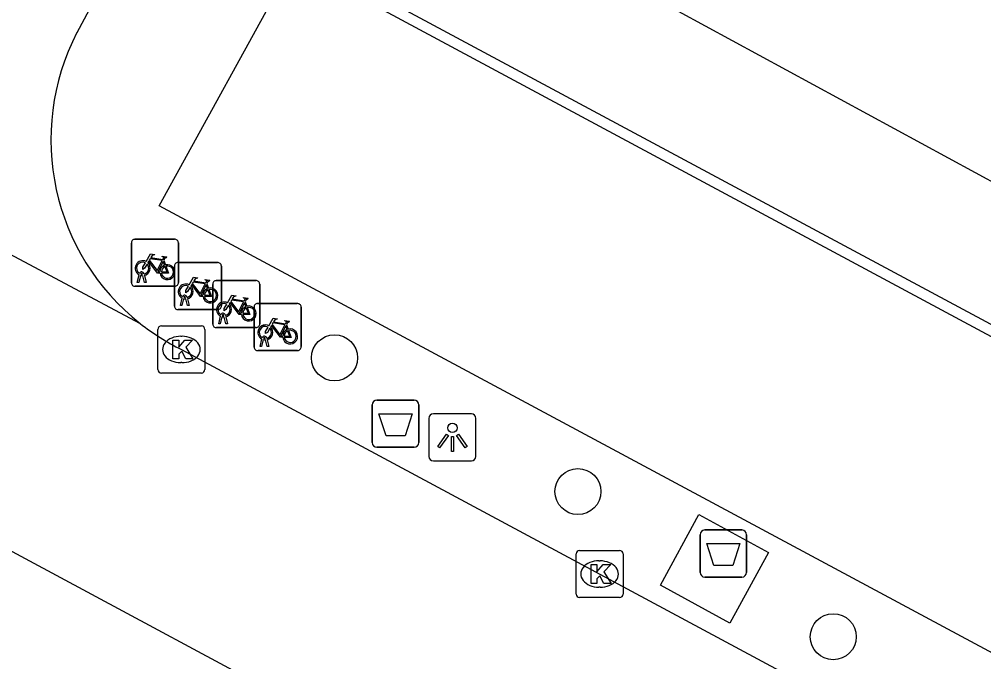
# Model space of a CAD drawing. Extents: x 159489 to 160304, y 383826 to 384530.
# Drawn here: x 159783.26 to 159803.76, y 384217.54 to 384231.19 of the extents above; entities that cross this region are included whole.
import ezdxf

# ---------------------------------------------------------------- set-up
doc = ezdxf.new("R2010")
doc.units = 0
for name, color, linetype in [('IMGEO_Afval_apart_plaats', 7, 'Continuous'), ('IMGEO_Afvalbak', 7, 'Continuous'), ('IMGEO_Boom', 7, 'Continuous'), ('IMGEO_Fietsenrek', 7, 'Continuous'), ('IMGEO_Kolk', 7, 'Continuous'), ('IMGEO_Lichtpunt', 7, 'Continuous'), ('IMGEO_Lijnafwatering', 7, 'Continuous'), ('IMGEO_Pand', 7, 'Continuous'), ('IMGEO_Rijbaan_lokaal_gesloten', 7, 'Continuous'), ('IMGEO_Voetpad_gesloten', 7, 'Continuous'), ('IMGEO_Voetpad_open', 7, 'Continuous')]:
    doc.layers.add(name, color=color, linetype=linetype)

msp = doc.modelspace()

# ---------------------------------------------------------------- linework, layer by layer
at = {"layer": 'IMGEO_Afval_apart_plaats'}
for p, q in [((159797.83, 384220.34), (159798.62, 384220.34)), ((159798.62, 384220.34), (159797.83, 384220.34)), ((159797.73, 384219.44), (159797.73, 384220.24)), ((159797.73, 384220.24), (159797.73, 384219.44)), ((159798.72, 384220.24), (159798.72, 384219.44)), ((159798.72, 384219.44), (159798.72, 384220.24)), ((159798.62, 384219.34), (159797.83, 384219.34)), ((159797.83, 384219.34), (159798.62, 384219.34))]:
    msp.add_line(p, q, dxfattribs=at)
msp.add_lwpolyline([(159797.873, 384220.054), (159798.577, 384220.054), (159798.428, 384219.584), (159798.022, 384219.584), (159797.873, 384220.054)], dxfattribs=at)
for centre, start, end in [((159797.83, 384220.24), 90, 180), ((159797.83, 384220.24), 90, 180), ((159798.62, 384220.24), 0, 90), ((159798.62, 384220.24), 360, 90), ((159797.83, 384219.44), 180, 270), ((159797.83, 384219.44), 180, 270), ((159798.62, 384219.44), 270, 0), ((159798.62, 384219.44), 270, 0)]:
    msp.add_arc(centre, 0.1, start, end, dxfattribs=at)
at = {"layer": 'IMGEO_Afvalbak'}
for p, q in [((159790.765, 384222.197), (159790.765, 384222.997)), ((159790.765, 384222.997), (159790.765, 384222.197)), ((159790.865, 384223.097), (159791.655, 384223.097)), ((159791.655, 384223.097), (159790.865, 384223.097)), ((159791.755, 384222.997), (159791.755, 384222.197)), ((159791.755, 384222.197), (159791.755, 384222.997)), ((159791.655, 384222.097), (159790.865, 384222.097)), ((159790.865, 384222.097), (159791.655, 384222.097))]:
    msp.add_line(p, q, dxfattribs=at)
msp.add_lwpolyline([(159790.908, 384222.811), (159791.612, 384222.811), (159791.463, 384222.341), (159791.057, 384222.341), (159790.908, 384222.811)], dxfattribs=at)
for centre, start, end in [((159790.865, 384222.997), 90, 180), ((159790.865, 384222.997), 90, 180), ((159791.655, 384222.997), 0, 90), ((159791.655, 384222.997), 360, 90), ((159790.865, 384222.197), 180, 270), ((159790.865, 384222.197), 180, 270), ((159791.655, 384222.197), 270, 0), ((159791.655, 384222.197), 270, 0)]:
    msp.add_arc(centre, 0.1, start, end, dxfattribs=at)
at = {"layer": 'IMGEO_Boom'}
for centre in [(159789.963, 384223.997), (159795.136, 384221.156), (159800.562, 384218.072)]:
    msp.add_circle(centre, 0.489, dxfattribs=at)
at = {"layer": 'IMGEO_Fietsenrek'}
for p, q in [((159785.72, 384226.517), (159786.561, 384226.517)), ((159786.561, 384226.517), (159785.72, 384226.517)), ((159785.645, 384225.592), (159785.645, 384226.433)), ((159785.645, 384226.433), (159785.645, 384225.592)), ((159786.645, 384226.442), (159786.645, 384225.601)), ((159786.645, 384225.601), (159786.645, 384226.442)), ((159786.332, 384226.066), (159786.368, 384225.971)), ((159786.559, 384225.097), (159786.559, 384225.938)), ((159786.559, 384225.938), (159786.559, 384225.097)), ((159786.634, 384226.022), (159787.475, 384226.022)), ((159787.475, 384226.022), (159786.634, 384226.022)), ((159787.559, 384225.947), (159787.559, 384225.106)), ((159787.559, 384225.106), (159787.559, 384225.947)), ((159785.772, 384225.601), (159785.811, 384225.761)), ((159785.841, 384225.749), (159785.806, 384225.601)), ((159785.883, 384225.773), (159785.882, 384225.777)), ((159785.924, 384225.601), (159785.89, 384225.743)), ((159785.914, 384225.784), (159785.915, 384225.777)), ((159785.922, 384225.747), (159785.957, 384225.601)), ((159786.57, 384225.517), (159785.729, 384225.517)), ((159785.729, 384225.517), (159786.57, 384225.517)), ((159785.806, 384225.601), (159785.772, 384225.601)), ((159785.957, 384225.601), (159785.924, 384225.601)), ((159787.246, 384225.571), (159787.282, 384225.476)), ((159787.374, 384224.714), (159787.374, 384225.555)), ((159787.374, 384225.555), (159787.374, 384224.714)), ((159787.449, 384225.639), (159788.29, 384225.639)), ((159788.29, 384225.639), (159787.449, 384225.639)), ((159788.374, 384225.564), (159788.374, 384224.723)), ((159788.374, 384224.723), (159788.374, 384225.564)), ((159786.686, 384225.106), (159786.725, 384225.266)), ((159786.755, 384225.254), (159786.72, 384225.106)), ((159786.797, 384225.278), (159786.796, 384225.282)), ((159786.838, 384225.106), (159786.804, 384225.248)), ((159786.828, 384225.289), (159786.829, 384225.282)), ((159786.836, 384225.252), (159786.871, 384225.106)), ((159786.72, 384225.106), (159786.686, 384225.106)), ((159786.871, 384225.106), (159786.838, 384225.106)), ((159788.061, 384225.188), (159788.097, 384225.093)), ((159788.253, 384224.227), (159788.253, 384225.068)), ((159788.253, 384225.068), (159788.253, 384224.227)), ((159788.328, 384225.152), (159789.169, 384225.152)), ((159789.169, 384225.152), (159788.328, 384225.152)), ((159789.253, 384225.077), (159789.253, 384224.236)), ((159789.253, 384224.236), (159789.253, 384225.077)), ((159787.484, 384225.022), (159786.643, 384225.022)), ((159786.643, 384225.022), (159787.484, 384225.022)), ((159787.501, 384224.723), (159787.54, 384224.883)), ((159787.57, 384224.871), (159787.535, 384224.723)), ((159787.612, 384224.895), (159787.611, 384224.899)), ((159787.653, 384224.723), (159787.619, 384224.865)), ((159787.643, 384224.906), (159787.644, 384224.899)), ((159787.651, 384224.869), (159787.686, 384224.723)), ((159788.299, 384224.639), (159787.458, 384224.639)), ((159787.458, 384224.639), (159788.299, 384224.639)), ((159787.535, 384224.723), (159787.501, 384224.723)), ((159787.686, 384224.723), (159787.653, 384224.723)), ((159788.94, 384224.701), (159788.976, 384224.606)), ((159788.522, 384224.419), (159788.523, 384224.412)), ((159788.38, 384224.236), (159788.419, 384224.396)), ((159788.414, 384224.236), (159788.38, 384224.236)), ((159788.449, 384224.384), (159788.414, 384224.236)), ((159788.491, 384224.408), (159788.49, 384224.412)), ((159788.532, 384224.236), (159788.498, 384224.378)), ((159788.53, 384224.382), (159788.565, 384224.236)), ((159788.565, 384224.236), (159788.532, 384224.236)), ((159789.178, 384224.152), (159788.337, 384224.152)), ((159788.337, 384224.152), (159789.178, 384224.152))]:
    msp.add_line(p, q, dxfattribs=at)
for points in [[(159785.958, 384226.043), (159786.053, 384226.207), (159786.139, 384226.193), (159786.141, 384226.184), (159786.085, 384226.173), (159786.058, 384226.128), (159786.314, 384226.087)], [(159786.301, 384226.062), (159786.044, 384226.103), (159786.027, 384226.074), (159786.194, 384225.854), (159786.301, 384226.062)], [(159786.314, 384226.087), (159786.339, 384226.136), (159786.333, 384226.14), (159786.31, 384226.144), (159786.298, 384226.151), (159786.297, 384226.154), (159786.299, 384226.159), (159786.394, 384226.144), (159786.396, 384226.134), (159786.386, 384226.121), (159786.374, 384226.115), (159786.36, 384226.121), (159786.332, 384226.066)], [(159785.979, 384225.991), (159785.927, 384225.901), (159785.887, 384225.876), (159785.888, 384225.923), (159785.943, 384226.017)], [(159786.254, 384225.799), (159786.204, 384225.799), (159786.013, 384226.05), (159785.994, 384226.018)], [(159786.349, 384225.964), (159786.319, 384226.041), (159786.21, 384225.823), (159786.253, 384225.823)], [(159786.283, 384225.823), (159786.403, 384225.822), (159786.359, 384225.936)], [(159786.379, 384225.943), (159786.434, 384225.798), (159786.284, 384225.798)], [(159786.872, 384225.548), (159786.967, 384225.712), (159787.053, 384225.698), (159787.055, 384225.689), (159786.999, 384225.678), (159786.972, 384225.633), (159787.228, 384225.592)], [(159787.228, 384225.592), (159787.253, 384225.641), (159787.247, 384225.645), (159787.224, 384225.649), (159787.212, 384225.656), (159787.211, 384225.659), (159787.213, 384225.664), (159787.308, 384225.649), (159787.31, 384225.639), (159787.3, 384225.626), (159787.288, 384225.62), (159787.274, 384225.626), (159787.246, 384225.571)], [(159786.893, 384225.496), (159786.841, 384225.406), (159786.801, 384225.381), (159786.802, 384225.428), (159786.857, 384225.522)], [(159787.168, 384225.304), (159787.118, 384225.304), (159786.927, 384225.555), (159786.908, 384225.523)], [(159787.215, 384225.567), (159786.958, 384225.608), (159786.941, 384225.579), (159787.108, 384225.359), (159787.215, 384225.567)], [(159787.263, 384225.469), (159787.233, 384225.546), (159787.124, 384225.328), (159787.167, 384225.328)], [(159787.293, 384225.448), (159787.348, 384225.303), (159787.198, 384225.303)], [(159787.197, 384225.328), (159787.317, 384225.327), (159787.273, 384225.441)], [(159787.687, 384225.165), (159787.782, 384225.329), (159787.868, 384225.315), (159787.87, 384225.306), (159787.814, 384225.295), (159787.787, 384225.25), (159788.043, 384225.209)], [(159788.043, 384225.209), (159788.068, 384225.258), (159788.062, 384225.262), (159788.039, 384225.266), (159788.027, 384225.273), (159788.026, 384225.276), (159788.028, 384225.281), (159788.123, 384225.266), (159788.125, 384225.256), (159788.115, 384225.243), (159788.103, 384225.237), (159788.089, 384225.243), (159788.061, 384225.188)], [(159787.708, 384225.113), (159787.656, 384225.023), (159787.616, 384224.998), (159787.617, 384225.045), (159787.672, 384225.139)], [(159787.983, 384224.921), (159787.933, 384224.921), (159787.742, 384225.172), (159787.723, 384225.14)], [(159788.03, 384225.184), (159787.773, 384225.225), (159787.756, 384225.196), (159787.923, 384224.976), (159788.03, 384225.184)], [(159788.078, 384225.086), (159788.048, 384225.163), (159787.939, 384224.945), (159787.982, 384224.945)], [(159788.012, 384224.945), (159788.132, 384224.944), (159788.088, 384225.058)], [(159788.108, 384225.065), (159788.163, 384224.92), (159788.013, 384224.92)], [(159788.566, 384224.678), (159788.661, 384224.842), (159788.747, 384224.828), (159788.749, 384224.819), (159788.693, 384224.808), (159788.666, 384224.763), (159788.922, 384224.722)], [(159788.587, 384224.626), (159788.535, 384224.536), (159788.495, 384224.511), (159788.496, 384224.558), (159788.551, 384224.652)], [(159788.862, 384224.434), (159788.812, 384224.434), (159788.621, 384224.685), (159788.602, 384224.653)], [(159788.909, 384224.697), (159788.652, 384224.738), (159788.635, 384224.709), (159788.802, 384224.489), (159788.909, 384224.697)], [(159788.957, 384224.599), (159788.927, 384224.676), (159788.818, 384224.458), (159788.861, 384224.458)], [(159788.922, 384224.722), (159788.947, 384224.771), (159788.941, 384224.775), (159788.918, 384224.779), (159788.906, 384224.786), (159788.905, 384224.789), (159788.907, 384224.794), (159789.002, 384224.779), (159789.004, 384224.769), (159788.994, 384224.756), (159788.982, 384224.75), (159788.968, 384224.756), (159788.94, 384224.701)], [(159788.891, 384224.458), (159789.011, 384224.457), (159788.967, 384224.571)], [(159788.987, 384224.578), (159789.042, 384224.433), (159788.892, 384224.433)]]:
    msp.add_lwpolyline(points, dxfattribs=at)
for centre, radius, start, end in [((159785.723, 384226.439), 0.0779, 92.4484, 184.2845), ((159785.723, 384226.439), 0.0779, 92.4484, 184.2845), ((159786.567, 384226.439), 0.0779, 2.4484, 94.2845), ((159786.567, 384226.439), 0.0779, 2.4484, 94.2845), ((159785.885, 384225.902), 0.159, 62.6766, 242.1369), ((159785.885, 384225.902), 0.129, 63.3192, 238.903), ((159785.885, 384225.902), 0.129, 283.6043, 43.4302), ((159785.885, 384225.902), 0.159, 283.5766, 46.6042), ((159786.412, 384225.818), 0.159, 113.3408, 178.3217), ((159786.412, 384225.818), 0.159, 187.0065, 105.7708), ((159786.412, 384225.818), 0.129, 113.923, 177.9556), ((159786.412, 384225.818), 0.129, 188.6715, 104.5883), ((159786.637, 384225.944), 0.0779, 92.4484, 184.2845), ((159786.637, 384225.944), 0.0779, 92.4484, 184.2845), ((159787.481, 384225.944), 0.0779, 2.4484, 94.2845), ((159787.481, 384225.944), 0.0779, 2.4484, 94.2845), ((159785.865, 384225.773), 0.0499, 12.8025, 158.6934), ((159785.885, 384225.902), 0.159, 253.9967, 271.7867), ((159785.865, 384225.773), 0.0174, 12.8025, 163.4502), ((159785.885, 384225.902), 0.129, 253.415, 269.0204), ((159785.723, 384225.595), 0.0779, 182.4484, 274.2845), ((159785.723, 384225.595), 0.0779, 182.4484, 274.2845), ((159786.567, 384225.595), 0.0779, 272.4484, 4.2845), ((159786.567, 384225.595), 0.0779, 272.4484, 4.2845), ((159786.799, 384225.407), 0.159, 62.6766, 242.1369), ((159786.799, 384225.407), 0.129, 63.3192, 238.903), ((159786.799, 384225.407), 0.129, 283.6043, 43.4302), ((159786.799, 384225.407), 0.159, 283.5766, 46.6042), ((159787.326, 384225.323), 0.159, 113.3408, 178.3217), ((159787.326, 384225.323), 0.159, 187.0065, 105.7708), ((159787.326, 384225.323), 0.129, 188.6715, 104.5883), ((159787.452, 384225.561), 0.0779, 92.4484, 184.2845), ((159787.452, 384225.561), 0.0779, 92.4484, 184.2845), ((159788.296, 384225.561), 0.0779, 2.4484, 94.2845), ((159788.296, 384225.561), 0.0779, 2.4484, 94.2845), ((159786.779, 384225.278), 0.0499, 12.8025, 158.6934), ((159786.799, 384225.407), 0.159, 253.9967, 271.7867), ((159786.779, 384225.278), 0.0174, 12.8025, 163.4502), ((159786.799, 384225.407), 0.129, 253.415, 269.0204), ((159787.326, 384225.323), 0.129, 113.923, 177.9556), ((159786.637, 384225.1), 0.0779, 182.4484, 274.2845), ((159786.637, 384225.1), 0.0779, 182.4484, 274.2845), ((159787.614, 384225.024), 0.159, 62.6766, 242.1369), ((159787.481, 384225.1), 0.0779, 272.4484, 4.2845), ((159787.481, 384225.1), 0.0779, 272.4484, 4.2845), ((159787.614, 384225.024), 0.129, 63.3192, 238.903), ((159787.614, 384225.024), 0.129, 283.6043, 43.4302), ((159787.614, 384225.024), 0.159, 283.5766, 46.6042), ((159788.141, 384224.94), 0.159, 113.3408, 178.3217), ((159788.141, 384224.94), 0.159, 187.0065, 105.7708), ((159788.141, 384224.94), 0.129, 113.923, 177.9556), ((159788.141, 384224.94), 0.129, 188.6715, 104.5883), ((159788.331, 384225.074), 0.0779, 92.4484, 184.2845), ((159788.331, 384225.074), 0.0779, 92.4484, 184.2845), ((159789.175, 384225.074), 0.0779, 2.4484, 94.2845), ((159789.175, 384225.074), 0.0779, 2.4484, 94.2845), ((159787.594, 384224.895), 0.0499, 12.8025, 158.6934), ((159787.614, 384225.024), 0.159, 253.9967, 271.7867), ((159787.594, 384224.895), 0.0174, 12.8025, 163.4502), ((159787.614, 384225.024), 0.129, 253.415, 269.0204), ((159787.452, 384224.717), 0.0779, 182.4484, 274.2845), ((159787.452, 384224.717), 0.0779, 182.4484, 274.2845), ((159788.296, 384224.717), 0.0779, 272.4484, 4.2845), ((159788.296, 384224.717), 0.0779, 272.4484, 4.2845), ((159788.493, 384224.537), 0.159, 62.6766, 242.1369), ((159788.493, 384224.537), 0.129, 63.3192, 238.903), ((159788.493, 384224.537), 0.129, 283.6043, 43.4302), ((159788.493, 384224.537), 0.159, 283.5766, 46.6042), ((159788.473, 384224.408), 0.0499, 12.8025, 158.6934), ((159788.473, 384224.408), 0.0174, 12.8025, 163.4502), ((159789.02, 384224.453), 0.159, 113.3408, 178.3217), ((159789.02, 384224.453), 0.159, 187.0065, 105.7708), ((159789.02, 384224.453), 0.129, 113.923, 177.9556), ((159789.02, 384224.453), 0.129, 188.6715, 104.5883), ((159788.331, 384224.23), 0.0779, 182.4484, 274.2845), ((159788.331, 384224.23), 0.0779, 182.4484, 274.2845), ((159788.493, 384224.537), 0.159, 253.9967, 271.7867), ((159788.493, 384224.537), 0.129, 253.415, 269.0204), ((159789.175, 384224.23), 0.0779, 272.4484, 4.2845), ((159789.175, 384224.23), 0.0779, 272.4484, 4.2845)]:
    msp.add_arc(centre, radius, start, end, dxfattribs=at)
at = {"layer": 'IMGEO_Kolk'}
for p, q in [((159786.283, 384224.675), (159787.135, 384224.675)), ((159786.208, 384223.749), (159786.208, 384224.601)), ((159786.696, 384224.455), (159786.721, 384224.455)), ((159787.209, 384224.601), (159787.209, 384223.749)), ((159786.719, 384223.895), (159786.694, 384223.895)), ((159787.135, 384223.675), (159786.283, 384223.675)), ((159795.095, 384218.978), (159795.095, 384219.83)), ((159795.17, 384219.904), (159796.022, 384219.904)), ((159796.096, 384219.83), (159796.096, 384218.978)), ((159795.583, 384219.684), (159795.608, 384219.684)), ((159795.606, 384219.124), (159795.581, 384219.124)), ((159796.022, 384218.904), (159795.17, 384218.904))]:
    msp.add_line(p, q, dxfattribs=at)
for points in [[(159786.283, 384224.675), (159787.135, 384224.675)], [(159786.208, 384223.749), (159786.208, 384224.601)], [(159787.209, 384224.601), (159787.209, 384223.749)], [(159786.529, 384224.375), (159786.652, 384224.375), (159786.652, 384224.224), (159786.782, 384224.375), (159786.946, 384224.375), (159786.8, 384224.224), (159786.953, 384223.975), (159786.801, 384223.975), (159786.716, 384224.139), (159786.652, 384224.072), (159786.652, 384223.975), (159786.529, 384223.975), (159786.529, 384224.375)], [(159787.135, 384223.675), (159786.283, 384223.675)], [(159795.095, 384218.978), (159795.095, 384219.83)], [(159795.17, 384219.904), (159796.022, 384219.904)], [(159796.096, 384219.83), (159796.096, 384218.978)], [(159795.416, 384219.604), (159795.539, 384219.604), (159795.539, 384219.453), (159795.669, 384219.604), (159795.833, 384219.604), (159795.687, 384219.453), (159795.84, 384219.204), (159795.688, 384219.204), (159795.603, 384219.368), (159795.539, 384219.301), (159795.539, 384219.204), (159795.416, 384219.204), (159795.416, 384219.604)], [(159796.022, 384218.904), (159795.17, 384218.904)]]:
    msp.add_lwpolyline(points, dxfattribs=at)
for centre, start, end in [((159786.285, 384224.599), 91.552, 178.448), ((159786.285, 384224.599), 91.552, 178.448), ((159787.133, 384224.599), 1.552, 88.448), ((159787.133, 384224.599), 1.552, 88.448), ((159786.285, 384223.751), 181.552, 268.448), ((159786.285, 384223.751), 181.552, 268.448), ((159787.133, 384223.751), 271.552, 358.448), ((159787.133, 384223.751), 271.552, 358.448), ((159795.172, 384219.828), 91.552, 178.448), ((159795.172, 384219.828), 91.552, 178.448), ((159796.02, 384219.828), 1.552, 88.448), ((159796.02, 384219.828), 1.552, 88.448), ((159795.172, 384218.98), 181.552, 268.448), ((159795.172, 384218.98), 181.552, 268.448), ((159796.02, 384218.98), 271.552, 358.448), ((159796.02, 384218.98), 271.552, 358.448)]:
    msp.add_arc(centre, 0.0765, start, end, dxfattribs=at)
for centre, major_axis, ratio, start_param, end_param in [((159786.695, 384224.175), (-0.387, 0.002), 0.722429, 4.712389, 7.853982), ((159786.72, 384224.175), (-0.39, 0.002), 0.717154, 1.570796, 4.712389), ((159795.582, 384219.404), (-0.387, 0.002), 0.722429, 4.712389, 7.853982), ((159795.607, 384219.404), (-0.39, 0.002), 0.717154, 1.570796, 4.712389)]:
    msp.add_ellipse(centre, major_axis=major_axis, ratio=ratio, start_param=start_param, end_param=end_param, dxfattribs=at)
at = {"layer": 'IMGEO_Lichtpunt'}
for p, q in [((159792.872, 384222.806), (159792.064, 384222.806)), ((159792.872, 384222.806), (159792.064, 384222.806)), ((159791.97, 384222.711), (159791.97, 384221.904)), ((159791.97, 384222.711), (159791.97, 384221.904)), ((159792.966, 384221.904), (159792.966, 384222.711)), ((159792.966, 384221.904), (159792.966, 384222.711)), ((159792.064, 384221.81), (159792.872, 384221.81)), ((159792.064, 384221.81), (159792.872, 384221.81))]:
    msp.add_line(p, q, dxfattribs=at)
for points in [[(159792.344, 384222.375), (159792.383, 384222.347), (159792.195, 384222.085), (159792.157, 384222.112), (159792.344, 384222.375)], [(159792.556, 384222.347), (159792.594, 384222.374), (159792.781, 384222.112), (159792.742, 384222.084), (159792.556, 384222.347)], [(159792.446, 384222.327), (159792.493, 384222.327), (159792.493, 384222.005), (159792.446, 384222.005), (159792.446, 384222.327)]]:
    msp.add_lwpolyline(points, dxfattribs=at)
msp.add_circle((159792.469, 384222.509), 0.0994, dxfattribs=at)
for centre, start, end in [((159792.064, 384222.711), 90, 180), ((159792.064, 384222.711), 90, 180), ((159792.872, 384222.711), 0, 90), ((159792.872, 384222.711), 0, 90), ((159792.064, 384221.904), 180, 270), ((159792.064, 384221.904), 180, 270), ((159792.872, 384221.904), 270, 0), ((159792.872, 384221.904), 270, 360)]:
    msp.add_arc(centre, 0.0946, start, end, dxfattribs=at)
at = {"layer": 'IMGEO_Lijnafwatering'}
msp.add_lwpolyline([(159806.04, 384223.562), (159789.261, 384232.575)], dxfattribs=at)
at = {"layer": 'IMGEO_Pand'}
msp.add_lwpolyline([(159832.355, 384213.828), (159806.759, 384227.581), (159806.333, 384226.788), (159806.58, 384226.639), (159806.455, 384226.373), (159790.384, 384235.106)], dxfattribs=at)
at = {"layer": 'IMGEO_Rijbaan_lokaal_gesloten'}
for points in [[(159784.49, 384230.909), (159787.543, 384236.596)], [(159773.732, 384231.17), (159785.834, 384224.726)], [(159823.064, 384198.401), (159774.367, 384224.577)], [(159786.709, 384224.175), (159811.286, 384210.982)]]:
    msp.add_lwpolyline(points, dxfattribs=at)
for centre, radius, start, end in [((159788.902, 384228.631), 4.966, 152.6878, 231.8394), ((159788.925, 384228.665), 5.007, 231.8737, 243.7279)]:
    msp.add_arc(centre, radius, start, end, dxfattribs=at)
at = {"layer": 'IMGEO_Voetpad_gesloten'}
msp.add_lwpolyline([(159799.184, 384219.863), (159798.366, 384218.36), (159796.889, 384219.164), (159797.707, 384220.667), (159799.184, 384219.863)], dxfattribs=at)
at = {"layer": 'IMGEO_Voetpad_open'}
msp.add_lwpolyline([(159890.081, 384178.186), (159887.304, 384172.975), (159886.537, 384173.398), (159786.238, 384227.228), (159789.088, 384232.417), (159890.081, 384178.186)], dxfattribs=at)

doc.saveas('drawing.dxf')
